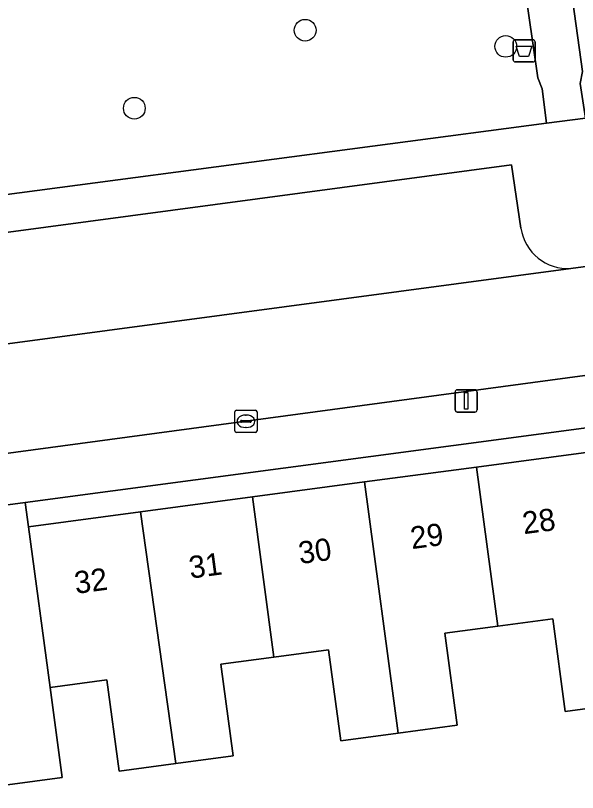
# Model space of a CAD drawing. Extents: x 163147 to 163550, y 380933 to 381639.
# Drawn here: x 163368.42 to 163393.71, y 381148.68 to 381183.65 of the extents above; entities that cross this region are included whole.
import ezdxf

# ---------------------------------------------------------------- set-up
doc = ezdxf.new("R2010")
doc.units = 0
for name, color, linetype in [('IMGEO_Afvalbak', 7, 'Continuous'), ('IMGEO_Boom', 7, 'Continuous'), ('IMGEO_Erf', 7, 'Continuous'), ('IMGEO_Groenvoorziening', 7, 'Continuous'), ('IMGEO_Kolk', 7, 'Continuous'), ('IMGEO_Lichtmast', 7, 'Continuous'), ('IMGEO_Pand', 7, 'Continuous'), ('IMGEO_Pand_nummerreeks', 7, 'Continuous'), ('IMGEO_Parkeervlak_open', 7, 'Continuous'), ('IMGEO_Rijbaan_lokaal_open', 7, 'Continuous'), ('IMGEO_Voetpad_gesloten', 7, 'Continuous'), ('IMGEO_Voetpad_open', 7, 'Continuous')]:
    doc.layers.add(name, color=color, linetype=linetype)

msp = doc.modelspace()

# ---------------------------------------------------------------- linework, layer by layer
at = {"layer": 'IMGEO_Afvalbak'}
for p, q in [((163390.815, 381181.662), (163390.815, 381182.462)), ((163390.815, 381182.462), (163390.815, 381181.662)), ((163390.915, 381182.562), (163391.705, 381182.562)), ((163391.705, 381182.562), (163390.915, 381182.562)), ((163391.805, 381182.462), (163391.805, 381181.662)), ((163391.805, 381181.662), (163391.805, 381182.462)), ((163391.705, 381181.562), (163390.915, 381181.562)), ((163390.915, 381181.562), (163391.705, 381181.562))]:
    msp.add_line(p, q, dxfattribs=at)
msp.add_lwpolyline([(163390.958, 381182.276), (163391.662, 381182.276), (163391.513, 381181.806), (163391.107, 381181.806), (163390.958, 381182.276)], dxfattribs=at)
for centre, start, end in [((163390.915, 381182.462), 90, 180), ((163390.915, 381182.462), 90, 180), ((163391.705, 381182.462), 0, 90), ((163391.705, 381182.462), 360, 90), ((163390.915, 381181.662), 180, 270), ((163390.915, 381181.662), 180, 270), ((163391.705, 381181.662), 270, 0), ((163391.705, 381181.662), 270, 0)]:
    msp.add_arc(centre, 0.1, start, end, dxfattribs=at)
at = {"layer": 'IMGEO_Boom'}
for centre in [(163381.457, 381182.989), (163390.483, 381182.265), (163373.77, 381179.48)]:
    msp.add_circle(centre, 0.489, dxfattribs=at)
at = {"layer": 'IMGEO_Erf'}
msp.add_lwpolyline([(163368.864, 381161.727), (163369.01, 381160.644), (163374.049, 381161.316), (163379.091, 381161.987), (163384.131, 381162.659), (163389.171, 381163.33), (163394.211, 381164.002), (163399.252, 381164.673), (163404.292, 381165.345), (163409.333, 381166.017), (163414.374, 381166.688), (163419.394, 381167.357), (163419.25, 381168.435)], close=True, dxfattribs=at)
msp.add_lwpolyline([(163395.724, 381152.666), (163393.158, 381152.324), (163392.603, 381156.493), (163390.128, 381156.164), (163387.75, 381155.847), (163388.301, 381151.708), (163385.64, 381151.354), (163383.059, 381151.01), (163382.514, 381155.106), (163380.053, 381154.778), (163377.661, 381154.459), (163378.212, 381150.329), (163375.632, 381149.986), (163373.087, 381149.637), (163372.531, 381153.753), (163369.975, 381153.413), (163370.516, 381149.356), (163368.06, 381149.028)], dxfattribs=at)
at = {"layer": 'IMGEO_Groenvoorziening'}
for points in [[(163359.391, 381206.018), (163356.724, 381205.782), (163356.713, 381205.87), (163355.113, 381205.656), (163355.721, 381201.083), (163355.89, 381199.858), (163359.283, 381174.378), (163364.157, 381175.08), (163392.322, 381178.807), (163392.125, 381180.355), (163391.936, 381180.845), (163390.483, 381190.847)], [(163392.619, 381190.656), (163393.942, 381181.127), (163393.833, 381180.6), (163394.068, 381179.029), (163416.481, 381182.062), (163417.426, 381182.19), (163421.871, 381182.792), (163427.334, 381183.638), (163426.58, 381189.302), (163426.448, 381190.297)]]:
    msp.add_lwpolyline(points, dxfattribs=at)
at = {"layer": 'IMGEO_Kolk'}
for p, q in [((163378.292, 381164.962), (163378.292, 381165.814)), ((163378.367, 381165.888), (163379.219, 381165.888)), ((163378.78, 381165.668), (163378.805, 381165.668)), ((163379.293, 381165.814), (163379.293, 381164.962)), ((163378.551, 381165.382), (163378.551, 381165.394)), ((163378.989, 381165.345), (163378.591, 381165.345)), ((163378.594, 381165.431), (163378.992, 381165.431)), ((163379.035, 381165.394), (163379.035, 381165.382)), ((163378.803, 381165.108), (163378.778, 381165.108)), ((163379.219, 381164.888), (163378.367, 381164.888))]:
    msp.add_line(p, q, dxfattribs=at)
for points in [[(163378.292, 381164.962), (163378.292, 381165.814)], [(163378.367, 381165.888), (163379.219, 381165.888)], [(163379.293, 381165.814), (163379.293, 381164.962)], [(163379.219, 381164.888), (163378.367, 381164.888)]]:
    msp.add_lwpolyline(points, dxfattribs=at)
for centre, radius, start, end in [((163378.369, 381165.812), 0.0765, 91.552, 178.448), ((163378.369, 381165.812), 0.0765, 91.552, 178.448), ((163379.217, 381165.812), 0.0765, 1.552, 88.448), ((163379.217, 381165.812), 0.0765, 1.552, 88.448), ((163378.591, 381165.391), 0.0403, 85.8775, 175.7526), ((163378.588, 381165.381), 0.0366, 178.938, 274.7102), ((163378.992, 381165.388), 0.043, 264.8664, 352.4533), ((163378.996, 381165.393), 0.0386, 1.7309, 96.639), ((163378.369, 381164.964), 0.0765, 181.552, 268.448), ((163378.369, 381164.964), 0.0765, 181.552, 268.448), ((163379.217, 381164.964), 0.0765, 271.552, 358.448), ((163379.217, 381164.964), 0.0765, 271.552, 358.448)]:
    msp.add_arc(centre, radius, start, end, dxfattribs=at)
for centre, major_axis, ratio, start_param, end_param in [((163378.779, 381165.388), (-0.387, 0.002), 0.722429, 4.712389, 7.853982), ((163378.804, 381165.388), (-0.39, 0.002), 0.717154, 1.570796, 4.712389)]:
    msp.add_ellipse(centre, major_axis=major_axis, ratio=ratio, start_param=start_param, end_param=end_param, dxfattribs=at)
at = {"layer": 'IMGEO_Lichtmast'}
for p, q in [((163388.204, 381165.907), (163388.204, 381166.707)), ((163388.204, 381166.707), (163388.204, 381165.907)), ((163388.304, 381166.807), (163389.094, 381166.807)), ((163389.094, 381166.807), (163388.304, 381166.807)), ((163389.194, 381166.707), (163389.194, 381165.907)), ((163389.194, 381165.907), (163389.194, 381166.707)), ((163389.094, 381165.807), (163388.304, 381165.807)), ((163388.304, 381165.807), (163389.094, 381165.807))]:
    msp.add_line(p, q, dxfattribs=at)
msp.add_lwpolyline([(163388.624, 381166.682), (163388.774, 381166.682), (163388.774, 381165.932), (163388.624, 381165.932), (163388.624, 381166.682)], dxfattribs=at)
for centre, start, end in [((163388.304, 381166.707), 90, 180), ((163388.304, 381166.707), 90, 180), ((163389.094, 381166.707), 0, 90), ((163389.094, 381166.707), 360, 90), ((163388.304, 381165.907), 180, 270), ((163388.304, 381165.907), 180, 270), ((163389.094, 381165.907), 270, 0), ((163389.094, 381165.907), 270, 0)]:
    msp.add_arc(centre, 0.1, start, end, dxfattribs=at)
at = {"layer": 'IMGEO_Pand'}
for points in [[(163394.211, 381164.002), (163389.171, 381163.33), (163390.128, 381156.164), (163392.603, 381156.493), (163393.158, 381152.324), (163395.724, 381152.666)], [(163389.171, 381163.33), (163384.131, 381162.659), (163385.64, 381151.354), (163388.301, 381151.708), (163387.75, 381155.847), (163390.128, 381156.164)], [(163379.091, 381161.987), (163380.053, 381154.778), (163382.514, 381155.106), (163383.059, 381151.01), (163385.64, 381151.354), (163384.131, 381162.659)], [(163379.091, 381161.987), (163374.049, 381161.316), (163375.632, 381149.986), (163378.212, 381150.329), (163377.661, 381154.459), (163380.053, 381154.778)], [(163369.01, 381160.644), (163368.864, 381161.727), (163363.824, 381161.056), (163363.561, 381161.021), (163363.88, 381158.62), (163364.145, 381158.655), (163365.476, 381148.683), (163365.617, 381148.702), (163368.06, 381149.028), (163370.516, 381149.356), (163369.975, 381153.413)], [(163369.01, 381160.644), (163369.975, 381153.413), (163372.531, 381153.753), (163373.087, 381149.637), (163375.632, 381149.986), (163374.049, 381161.316)]]:
    msp.add_lwpolyline(points, close=True, dxfattribs=at)
at = {"layer": 'IMGEO_Parkeervlak_open'}
for points in [[(163391.168, 381174.082), (163390.741, 381176.931), (163365.968, 381173.622), (163366.381, 381170.654)], [(163364.797, 381168.442), (163393.415, 381172.264)]]:
    msp.add_lwpolyline(points, dxfattribs=at)
msp.add_arc((163393.287, 381174.403), 2.143, 188.6158, 273.433, dxfattribs=at)
at = {"layer": 'IMGEO_Rijbaan_lokaal_open'}
for points in [[(163427.684, 381176.827), (163423.091, 381176.226), (163394.422, 381172.398), (163393.415, 381172.264), (163364.797, 381168.442), (163364.62, 381168.418), (163360.766, 381167.906)], [(163360.74, 381162.963), (163424.996, 381171.625)]]:
    msp.add_lwpolyline(points, dxfattribs=at)
at = {"layer": 'IMGEO_Voetpad_gesloten'}
msp.add_lwpolyline([(163390.483, 381190.847), (163391.936, 381180.845), (163392.125, 381180.355), (163392.322, 381178.807), (163394.068, 381179.029), (163393.833, 381180.6), (163393.942, 381181.127), (163392.619, 381190.656)], dxfattribs=at)
at = {"layer": 'IMGEO_Voetpad_open'}
for points in [[(163422.171, 381180.674), (163421.871, 381182.792), (163417.426, 381182.19), (163416.481, 381182.062), (163394.068, 381179.029), (163392.322, 381178.807), (163364.157, 381175.08), (163364.415, 381172.977)], [(163366.381, 381170.654), (163365.968, 381173.622), (163390.741, 381176.931), (163391.168, 381174.082)], [(163393.415, 381172.264), (163394.422, 381172.398)]]:
    msp.add_lwpolyline(points, dxfattribs=at)
msp.add_lwpolyline([(163428.886, 381172.164), (163424.996, 381171.625), (163360.74, 381162.963), (163359.144, 381160.427), (163363.561, 381161.021), (163363.824, 381161.056), (163368.864, 381161.727), (163419.25, 381168.435), (163424.31, 381169.108), (163424.677, 381169.157), (163429.716, 381169.834)], close=True, dxfattribs=at)
msp.add_arc((163393.287, 381174.403), 2.143, 188.6158, 273.433, dxfattribs=at)

# ---------------------------------------------------------------- texts
at = {"layer": 'IMGEO_Pand_nummerreeks'}
for s, p in [('28', (163391.299, 381160.304)), ('29', (163386.258, 381159.633)), ('30', (163381.222, 381158.962)), ('31', (163376.293, 381158.305)), ('32', (163371.139, 381157.618))]:
    msp.add_text(s, height=1, rotation=7.5891, dxfattribs=at).set_placement(p)

doc.saveas('drawing.dxf')
